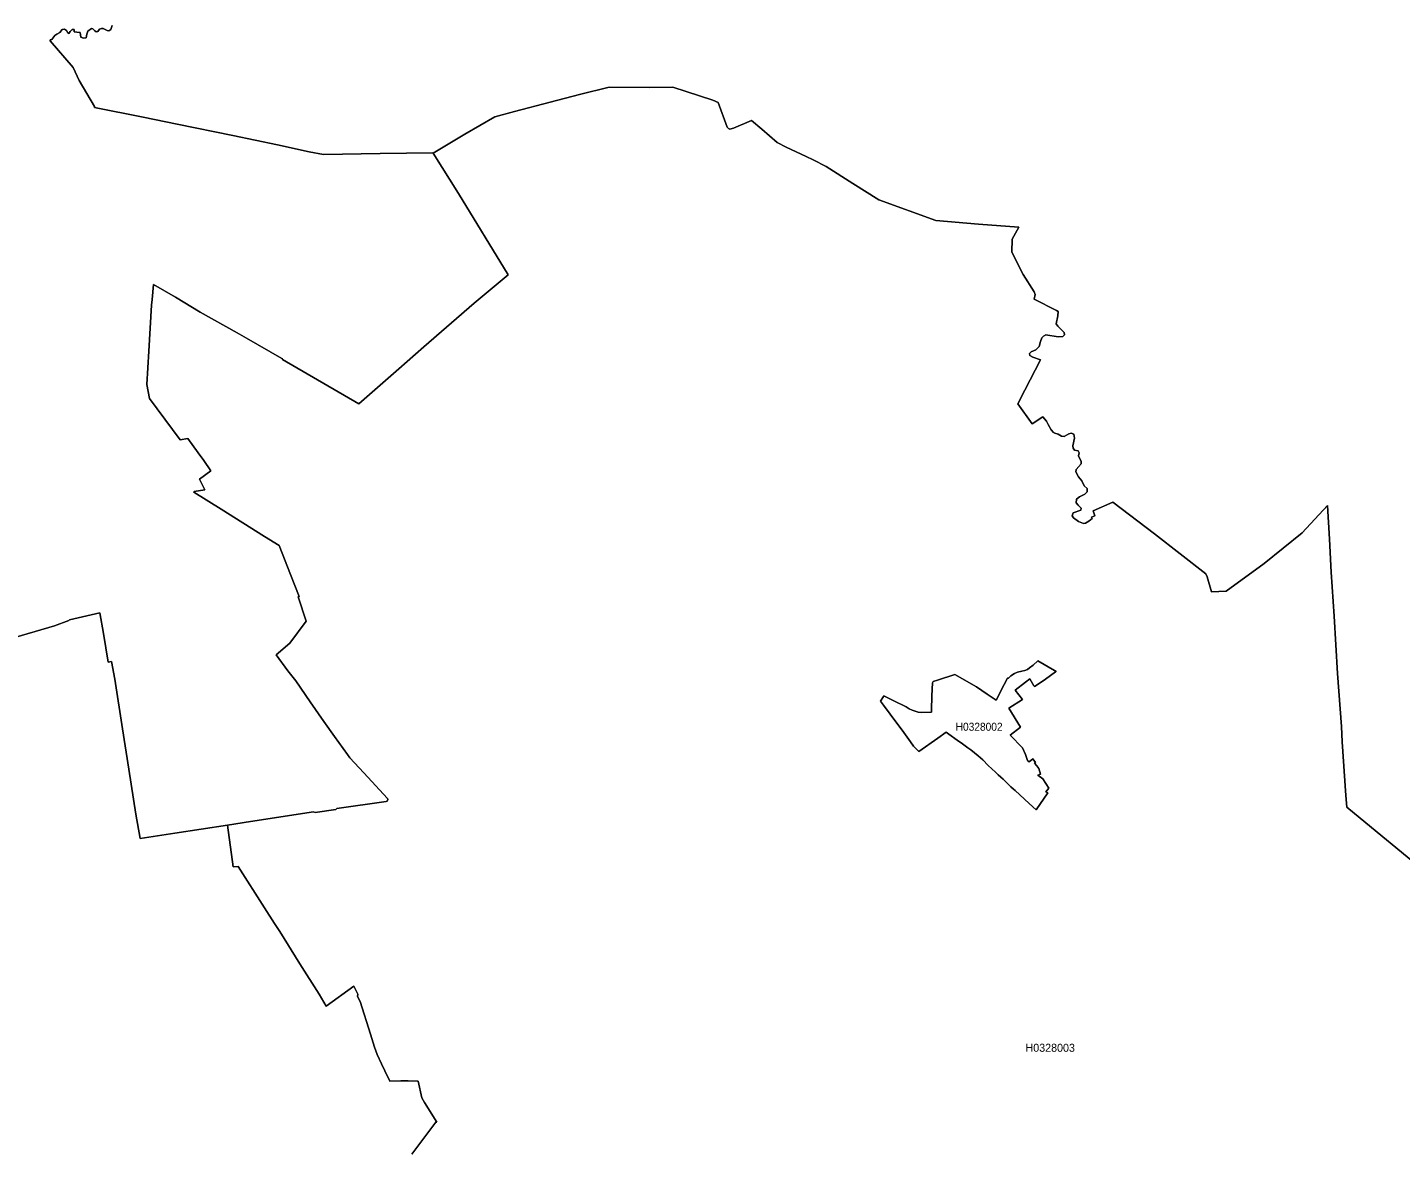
# Model space of a CAD drawing. Extents: x 369010 to 739155, y 6377141 to 6616555.
# Drawn here: x 601422 to 618577, y 6484386 to 6498445 of the extents above; entities that cross this region are included whole.
import ezdxf
from ezdxf.enums import TextEntityAlignment as Align

# ---------------------------------------------------------------- set-up
doc = ezdxf.new("R2010")
doc.units = 0
doc.header["$LTSCALE"] = 40
doc.layers.add('1', color=7, linetype='Continuous', lineweight=13)
doc.layers.add('2', color=7, linetype='Continuous')

msp = doc.modelspace()

# ---------------------------------------------------------------- linework, layer by layer
at = {"layer": '1'}
for points in [[(604530.83, 6490606.56), (604701.14, 6490751.87), (604904.05, 6491027.76), (604802.59, 6491329.15), (604815.34, 6491334.77), (604708.26, 6491607.69), (604565.09, 6491971.47), (604385.03, 6492082.85), (603841.18, 6492423.46), (603499.74, 6492639.61), (603504.88, 6492646.39), (603637.28, 6492667.58), (603571.41, 6492798.99), (603711.76, 6492903.75), (603626.52, 6493032.18), (603555.52, 6493128.34), (603423.45, 6493306.59), (603331.26, 6493290.7), (602947.95, 6493807.73), (602911.38, 6493984), (602936.04, 6494399.74), (602972.61, 6494973.38), (602978.9, 6495046.2), (602998.27, 6495232.72), (603273.34, 6495073.51), (603578.69, 6494888.64), (604043.26, 6494627.48), (604156.63, 6494561.94), (604601.34, 6494306.89), (604605.97, 6494310.54), (604606.64, 6494296.8), (605560.93, 6493742.69), (606059.76, 6494179.79), (606373.72, 6494452.37), (607001.15, 6494999.69), (607428.48, 6495354.37), (606805.85, 6496369.07), (606489.24, 6496872.04), (606486.76, 6496878.33), (605828.22, 6496868.73), (605118.37, 6496856.48), (604942.61, 6496892.56), (604544.9, 6496979.12), (603989.64, 6497094.98), (603290.38, 6497237.97), (602866.53, 6497325.19), (602258.3, 6497446.17), (602258.3, 6497458.09), (602067.8, 6497781.82), (601992, 6497946.49), (601706.67, 6498277.67), (601704.19, 6498291.57), (601727.86, 6498292.4), (601765.43, 6498342.88), (601788.43, 6498362.57), (601825.18, 6498382.27), (601853.81, 6498418.18), (601884.09, 6498421.49), (601909.42, 6498405.1), (601924.97, 6498377.3), (601939.7, 6498370.02), (601954.43, 6498395.34), (601980.58, 6498419.01), (602003.42, 6498419.83), (602005.08, 6498391.2), (602038.51, 6498384.58), (602079.39, 6498379.78), (602085.18, 6498354.46), (602090.15, 6498324.17), (602122.75, 6498309.44), (602155.52, 6498316.73), (602162.8, 6498360.09), (602177.53, 6498397.66), (602220.07, 6498430.43), (602237.78, 6498425.63), (602261.44, 6498404.28), (602280.15, 6498388.72), (602299.84, 6498392.86), (602321.85, 6498421.49), (602345.69, 6498432.08), (602368.53, 6498430.43), (602419.17, 6498406.76), (602439.69, 6498401.79), (602462.53, 6498417.35), (602480.9, 6498468.66)], [(602261.44, 6498404.28), (602237.78, 6498425.63), (602220.07, 6498430.43), (602177.53, 6498397.66), (602162.8, 6498360.09), (602155.52, 6498316.73), (602122.75, 6498309.44), (602090.15, 6498324.17), (602085.18, 6498354.46), (602079.39, 6498379.78), (602038.51, 6498384.58), (602005.08, 6498391.2), (602003.42, 6498419.83), (601980.58, 6498419.01), (601954.43, 6498395.34), (601939.7, 6498370.02), (601924.97, 6498377.3), (601909.42, 6498405.1), (601884.09, 6498421.49), (601853.81, 6498418.18), (601825.18, 6498382.27), (601788.43, 6498362.57), (601765.43, 6498342.88), (601727.86, 6498292.4), (601704.19, 6498291.57), (601706.67, 6498277.67), (601992, 6497946.49), (602067.8, 6497781.82), (602258.3, 6497458.09), (602258.3, 6497446.17), (602866.53, 6497325.19), (603290.38, 6497237.97), (603989.64, 6497094.98), (604544.9, 6496979.12), (604942.61, 6496892.56), (605118.37, 6496856.48), (605828.22, 6496868.73), (606486.76, 6496878.33), (606489.24, 6496872.04)], [(602480.9, 6498468.66), (602462.53, 6498417.35), (602439.69, 6498401.79), (602419.17, 6498406.76), (602368.53, 6498430.43), (602345.69, 6498432.08), (602321.85, 6498421.49), (602299.84, 6498392.86), (602280.15, 6498388.72), (602261.44, 6498404.28)], [(611149.84, 6496832.82), (610899.93, 6496950.49), (610790.36, 6497005.27), (610595.4, 6497173.42), (610466.14, 6497280.51), (610241.05, 6497186.66), (610197.69, 6497175.41), (610180.15, 6497181.86), (610164.09, 6497199.41), (610049.73, 6497508.57), (609986.01, 6497538.03), (609485.03, 6497697.24), (609198.05, 6497696.42), (608690.78, 6497697.24), (608317.9, 6497606.55), (607953.13, 6497512.71), (607504.78, 6497394.21), (607260.33, 6497328.83), (606886.29, 6497110.7), (606489.24, 6496872.04)], [(606489.24, 6496872.04), (606886.29, 6497110.7), (607260.33, 6497328.83), (607504.78, 6497394.21), (607953.13, 6497512.71), (608317.9, 6497606.55), (608690.78, 6497697.24), (609198.05, 6497696.42), (609485.03, 6497697.24), (609986.01, 6497538.03), (610049.73, 6497508.57), (610164.09, 6497199.41), (610180.15, 6497181.86), (610197.69, 6497175.41), (610241.05, 6497186.66), (610466.14, 6497280.51), (610595.4, 6497173.42), (610790.36, 6497005.27), (610899.93, 6496950.49), (611149.84, 6496832.82), (611238.88, 6496791.94), (611398.75, 6496705.54), (611735.55, 6496494.69), (612060.27, 6496290.96), (612770.12, 6496032.77), (613302.55, 6495987.92), (613807.33, 6495947.87), (613724.75, 6495800.73), (613720.61, 6495637.22), (613863.44, 6495357.35), (613999.15, 6495143.02), (614011.9, 6495109.75), (613998.82, 6495047.53), (614276.87, 6494907.67), (614299.71, 6494894.27), (614294.91, 6494842.63), (614276.04, 6494742.17), (614294.08, 6494713.54), (614375.84, 6494631.78), (614378.32, 6494603.15), (614357.8, 6494585.11), (614298.88, 6494580.97), (614146.95, 6494605.63), (614114.18, 6494589.24), (614093.82, 6494567.07), (614079.09, 6494521.39), (614061.88, 6494457.5), (614019.34, 6494415.13), (613962.08, 6494392.13), (613940.9, 6494372.6), (613944.87, 6494346.45), (613984.92, 6494324.27), (614080.75, 6494290.34), (613882.31, 6493912.17), (613795.58, 6493743.68), (613974.49, 6493492.12), (614109.38, 6493580.5), (614152.74, 6493526.54), (614173.93, 6493481.53), (614212.49, 6493417.81), (614242.61, 6493382.55), (614257.34, 6493373.62), (614297.89, 6493363.36), (614341.25, 6493335.55), (614373.03, 6493334.72), (614432.77, 6493365.84), (614463.06, 6493374.78), (614495.66, 6493363.36), (614505.6, 6493312.71), (614480.94, 6493217.71), (614486.73, 6493185.94), (614505.6, 6493163.76), (614549.62, 6493154.82), (614561.2, 6493131.15), (614552.1, 6493091.93), (614588.18, 6493022.42), (614588.84, 6492993.79), (614523.47, 6492919.31), (614518.67, 6492891.5), (614552.1, 6492829.11), (614593.81, 6492777.64), (614624.76, 6492716.24), (614663.32, 6492682.8), (614662.49, 6492641.1), (614631.38, 6492610.81), (614566.83, 6492581.35), (614528.27, 6492550.24), (614525.12, 6492502.9), (614551.27, 6492475.92), (614588.84, 6492439.02), (614584.71, 6492412.87), (614487.56, 6492379.44), (614474.48, 6492343.36), (614489.87, 6492315.55), (614555.41, 6492271.53), (614614.17, 6492247.69), (614641.64, 6492251.34), (614684.17, 6492276.66), (614723.4, 6492306.94), (614717.61, 6492325.81)], [(606489.24, 6496872.04), (606805.85, 6496369.07), (607428.48, 6495354.37), (607001.15, 6494999.69), (606373.72, 6494452.37), (606059.76, 6494179.79), (605560.93, 6493742.69), (604606.64, 6494296.8), (604605.97, 6494310.54), (604601.34, 6494306.89), (604156.63, 6494561.94), (604043.26, 6494627.48), (603578.69, 6494888.64), (603273.34, 6495073.51), (602998.27, 6495232.72), (602978.9, 6495046.2), (602972.61, 6494973.38), (602936.04, 6494399.74), (602911.38, 6493984), (602947.95, 6493807.73), (603331.26, 6493290.7), (603423.45, 6493306.59), (603555.52, 6493128.34), (603626.52, 6493032.18), (603711.76, 6492903.75), (603571.41, 6492798.99), (603637.28, 6492667.58), (603504.88, 6492646.39), (603499.74, 6492639.61), (603841.18, 6492423.46), (604385.03, 6492082.85), (604565.09, 6491971.47), (604708.26, 6491607.69), (604815.34, 6491334.77), (604802.59, 6491329.15), (604904.05, 6491027.76), (604701.14, 6490751.87), (604530.83, 6490606.56), (604673.17, 6490405.14), (604773.46, 6490279.69), (604954.53, 6490016.2), (605123.67, 6489773.08), (605256.57, 6489586.72), (605420.75, 6489358.66), (605448.89, 6489318.44), (605623.33, 6489131.92), (605918.75, 6488810.67), (605925.7, 6488796.27), (605916.43, 6488778.56), (605901.54, 6488771.12), (605288.68, 6488685.39), (605276.1, 6488672.64), (605018.24, 6488636.56), (604994.74, 6488641.69), (604210.42, 6488522.7), (603922.61, 6488478.34), (603993.77, 6487957), (604052.69, 6487961.47), (604384.36, 6487445.6), (604506.84, 6487247.98), (604574.2, 6487147.36), (604824.6, 6486742.04), (605064.75, 6486365.35), (605154.95, 6486214.41), (605500.85, 6486464.32), (605551.33, 6486363.2), (605545.71, 6486335.89), (605576.65, 6486271.18), (605709.22, 6485866.52), (605758.38, 6485701.35), (605791.81, 6485610.49), (605846.59, 6485492.48), (605888.8, 6485405.43), (605949.2, 6485278.98), (606085.41, 6485283.95), (606177.43, 6485283.95), (606302.72, 6485279.31), (606347.57, 6485069.29), (606382, 6485012.36), (606536.25, 6484766.91), (606525.99, 6484765.92), (606222.62, 6484366.89)], [(617905.05, 6488699.78), (617895.28, 6488846.92), (617848.78, 6489520.02), (617838.85, 6489709.69), (617790.68, 6490372.04), (617749.8, 6491087.01), (617710.58, 6491638.47), (617689.4, 6492048.92), (617665.73, 6492470.46), (617347.8, 6492131.34), (616873.3, 6491744.89), (616397.97, 6491401.8), (616213.43, 6491394.19), (616161.96, 6491581.37), (616145.91, 6491615.63), (615503.09, 6492116.61), (614983.41, 6492513.82), (614737.3, 6492403.43), (614757, 6492342.03), (614717.61, 6492325.81), (614723.4, 6492306.94), (614684.17, 6492276.66), (614641.64, 6492251.34), (614614.17, 6492247.69), (614555.41, 6492271.53), (614489.87, 6492315.55), (614474.48, 6492343.36), (614487.56, 6492379.44), (614584.71, 6492412.87), (614588.84, 6492439.02), (614551.27, 6492475.92), (614525.12, 6492502.9), (614528.27, 6492550.24), (614566.83, 6492581.35), (614631.38, 6492610.81), (614662.49, 6492641.1), (614663.32, 6492682.8), (614624.76, 6492716.24), (614593.81, 6492777.64), (614552.1, 6492829.11), (614518.67, 6492891.5), (614523.47, 6492919.31), (614588.84, 6492993.79), (614588.18, 6493022.42), (614552.1, 6493091.93), (614561.2, 6493131.15), (614549.62, 6493154.82), (614505.6, 6493163.76), (614486.73, 6493185.94), (614480.94, 6493217.71), (614505.6, 6493312.71), (614495.66, 6493363.36), (614463.06, 6493374.78), (614432.77, 6493365.84), (614373.03, 6493334.72), (614341.25, 6493335.55), (614297.89, 6493363.36), (614257.34, 6493373.62), (614242.61, 6493382.55), (614212.49, 6493417.81), (614173.93, 6493481.53), (614152.74, 6493526.54), (614109.38, 6493580.5), (613974.49, 6493492.12), (613795.58, 6493743.68), (613882.31, 6493912.17), (614080.75, 6494290.34), (613984.92, 6494324.27), (613944.87, 6494346.45), (613940.9, 6494372.6), (613962.08, 6494392.13), (614019.34, 6494415.13), (614061.88, 6494457.5), (614079.09, 6494521.39), (614093.82, 6494567.07), (614114.18, 6494589.24), (614146.95, 6494605.63), (614298.88, 6494580.97), (614357.8, 6494585.11), (614378.32, 6494603.15), (614375.84, 6494631.78), (614294.08, 6494713.54), (614276.04, 6494742.17), (614294.91, 6494842.63), (614299.71, 6494894.27), (614276.87, 6494907.67), (613998.82, 6495047.53), (614011.9, 6495109.75), (613999.15, 6495143.02), (613863.44, 6495357.35), (613720.61, 6495637.22), (613724.75, 6495800.73), (613807.33, 6495947.87), (613302.55, 6495987.92), (612770.12, 6496032.77), (612060.27, 6496290.96), (611735.55, 6496494.69), (611398.75, 6496705.54), (611238.88, 6496791.94), (611149.84, 6496832.82)], [(614717.61, 6492325.81), (614757, 6492342.03), (614737.3, 6492403.43), (614983.41, 6492513.82), (615503.09, 6492116.61), (616145.91, 6491615.63), (616161.96, 6491581.37), (616213.43, 6491394.19), (616397.97, 6491401.8), (616873.3, 6491744.89), (617347.8, 6492131.34), (617665.73, 6492470.46), (617689.4, 6492048.92), (617710.58, 6491638.47), (617749.8, 6491087.01), (617790.68, 6490372.04), (617838.85, 6489709.69), (617848.78, 6489520.02), (617895.28, 6488846.92), (617905.05, 6488699.78), (618141.72, 6488504.82), (618730.91, 6488024.36)], [(600932.45, 6490724.06), (601758.15, 6490968.02), (601938.71, 6491032.89), (601948.81, 6491041.34), (602327.15, 6491128.89), (602372.33, 6490870.7), (602428.93, 6490513.21), (602471.8, 6490522.98), (602512.51, 6490300.54), (602609.83, 6489681.72), (602687.62, 6489174.62), (602776.82, 6488612.23), (602827.8, 6488312.17), (603263.24, 6488378.71), (603922.61, 6488478.34), (604210.42, 6488522.7), (604994.74, 6488641.69), (605018.24, 6488636.56), (605276.1, 6488672.64), (605288.68, 6488685.39), (605901.54, 6488771.12), (605916.43, 6488778.56), (605925.7, 6488796.27), (605918.75, 6488810.67), (605623.33, 6489131.92), (605448.89, 6489318.44), (605420.75, 6489358.66), (605256.57, 6489586.72), (605123.67, 6489773.08), (604954.53, 6490016.2), (604773.46, 6490279.69), (604673.17, 6490405.14), (604530.83, 6490606.56)], [(605500.85, 6486464.32), (605154.95, 6486214.41), (605064.75, 6486365.35), (604824.6, 6486742.04), (604574.2, 6487147.36), (604506.84, 6487247.98), (604384.36, 6487445.6), (604052.69, 6487961.47), (603993.77, 6487957), (603922.61, 6488478.34), (603263.24, 6488378.71), (602827.8, 6488312.17), (602776.82, 6488612.23), (602687.62, 6489174.62), (602609.83, 6489681.72), (602512.51, 6490300.54), (602471.8, 6490522.98), (602428.93, 6490513.21), (602372.33, 6490870.7), (602327.15, 6491128.89), (601948.81, 6491041.34), (601938.71, 6491032.89), (601758.15, 6490968.02), (600932.45, 6490724.06)], [(618730.91, 6488024.36), (618141.72, 6488504.82), (617905.05, 6488699.78)], [(606222.62, 6484366.89), (606525.99, 6484765.92), (606536.25, 6484766.91), (606382, 6485012.36), (606347.57, 6485069.29), (606302.72, 6485279.31), (606177.43, 6485283.95), (606085.41, 6485283.95), (605949.2, 6485278.98), (605888.8, 6485405.43), (605846.59, 6485492.48), (605791.81, 6485610.49), (605758.38, 6485701.35), (605709.22, 6485866.52), (605576.65, 6486271.18), (605545.71, 6486335.89), (605551.33, 6486363.2), (605500.85, 6486464.32)]]:
    msp.add_lwpolyline(points, dxfattribs=at)
for points in [[(614272.57, 6490396.53), (614266.77, 6490393.06), (614142.81, 6490300.71), (614098.62, 6490272.73), (614002.46, 6490208.35), (613993.69, 6490215.97), (613943.71, 6490305.5), (613889.26, 6490263.96), (613761.32, 6490163.01), (613854.83, 6490045.17), (613684.86, 6489940.24), (613829.01, 6489701.25), (613699.26, 6489599.3), (613855.66, 6489444.72), (613892.07, 6489360.97), (613918.06, 6489284.01), (613936.43, 6489269.62), (613984.42, 6489305.2), (614016.2, 6489258.03), (614005.61, 6489249.42), (614032.42, 6489218.81), (614056.25, 6489185.54), (614079.26, 6489114.87), (614046.82, 6489101.96), (614108.22, 6489055.95), (614182.53, 6488940.76), (614145.46, 6488894.58), (614169.62, 6488880.52), (614023.81, 6488668.01), (613936.1, 6488748.61), (613761.32, 6488909.81), (613742.79, 6488925.86), (613708.86, 6488956.65), (613648.28, 6489015.07), (613611.21, 6489050.49), (613581.75, 6489077.8), (613549.98, 6489106.76), (613514.72, 6489138.7), (613426.18, 6489222.78), (613356.5, 6489292.45), (613300.89, 6489344.09), (613207.22, 6489416.58), (613170.97, 6489444.06), (613102.45, 6489494.7), (613037.74, 6489538.89), (612932.81, 6489612.21), (612899.38, 6489637.2), (612795.11, 6489565.04), (612558.11, 6489395.89), (612515.58, 6489440.75), (612491.74, 6489464.58), (612454.84, 6489519.03), (612372.25, 6489636.7), (612202.28, 6489864.77), (612117.21, 6489975.99), (612080.3, 6490025.97), (612116.05, 6490085.72), (612120.35, 6490094.16), (612245.97, 6490031.93), (612401.05, 6489954.97), (612436.46, 6489931.8), (612473.7, 6489912.6), (612549.17, 6489888.1), (612593.2, 6489886.45), (612717.49, 6489890.75), (612717.16, 6489915.08), (612722.29, 6490094.32), (612730.73, 6490256.68), (612737.52, 6490270.91), (612793.13, 6490287.13), (613009.27, 6490359.79), (613277.06, 6490203.39), (613411.28, 6490114.02), (613525.48, 6490040.04), (613540.87, 6490067.84), (613582.25, 6490153.57), (613665.83, 6490312.46), (613677.91, 6490311.96), (613709.69, 6490341.75), (613752.88, 6490372.53), (613792.11, 6490387.93), (613843.91, 6490400.5), (613884.29, 6490409.11), (613915.08, 6490423.51), (613943.05, 6490442.71), (613986.24, 6490477.46), (614045, 6490531.25), (614254.36, 6490409.11)], [(613525.48, 6490040.04), (613411.28, 6490114.02), (613277.06, 6490203.39), (613009.27, 6490359.79), (612793.13, 6490287.13), (612737.52, 6490270.91), (612730.73, 6490256.68), (612722.29, 6490094.32), (612717.16, 6489915.08), (612717.49, 6489890.75), (612593.2, 6489886.45), (612549.17, 6489888.1), (612473.7, 6489912.6), (612436.46, 6489931.8), (612401.05, 6489954.97), (612245.97, 6490031.93), (612120.35, 6490094.16), (612116.05, 6490085.72), (612080.3, 6490025.97), (612117.21, 6489975.99), (612202.28, 6489864.77), (612372.25, 6489636.7), (612454.84, 6489519.03), (612491.74, 6489464.58), (612515.58, 6489440.75), (612558.11, 6489395.89), (612795.11, 6489565.04), (612899.38, 6489637.2), (612932.81, 6489612.21), (613037.74, 6489538.89), (613102.45, 6489494.7), (613170.97, 6489444.06), (613207.22, 6489416.58), (613300.89, 6489344.09), (613356.5, 6489292.45), (613426.18, 6489222.78), (613514.72, 6489138.7), (613549.98, 6489106.76), (613581.75, 6489077.8), (613611.21, 6489050.49), (613648.28, 6489015.07), (613708.86, 6488956.65), (613742.79, 6488925.86), (613761.32, 6488909.81), (613936.1, 6488748.61), (614023.81, 6488668.01), (614169.62, 6488880.52), (614145.46, 6488894.58), (614182.53, 6488940.76), (614108.22, 6489055.95), (614046.82, 6489101.96), (614079.26, 6489114.87), (614056.25, 6489185.54), (614032.42, 6489218.81), (614005.61, 6489249.42), (614016.2, 6489258.03), (613984.42, 6489305.2), (613936.43, 6489269.62), (613918.06, 6489284.01), (613892.07, 6489360.97), (613855.66, 6489444.72), (613699.26, 6489599.3), (613829.01, 6489701.25), (613684.86, 6489940.24), (613854.83, 6490045.17), (613761.32, 6490163.01), (613889.26, 6490263.96), (613943.71, 6490305.5), (613993.69, 6490215.97), (614002.46, 6490208.35), (614098.62, 6490272.73), (614142.81, 6490300.71), (614266.77, 6490393.06), (614272.57, 6490396.53), (614254.36, 6490409.11), (614045, 6490531.25), (613986.24, 6490477.46), (613943.05, 6490442.71), (613915.08, 6490423.51), (613884.29, 6490409.11), (613843.91, 6490400.5), (613792.11, 6490387.93), (613752.88, 6490372.53), (613709.69, 6490341.75), (613677.91, 6490311.96), (613665.83, 6490312.46), (613582.25, 6490153.57), (613540.87, 6490067.84)]]:
    msp.add_lwpolyline(points, close=True, dxfattribs=at)

# ---------------------------------------------------------------- texts
at = {"layer": '2', "width": 0.95}
msp.add_text('H0328002', height=100, dxfattribs=at).set_placement((613311.95, 6489656.63), align=Align.CENTER)
at = {"layer": '2'}
msp.add_text('H0328003', height=100, dxfattribs=at).set_placement((614200.17, 6485645.05), align=Align.CENTER)

doc.saveas('drawing.dxf')
